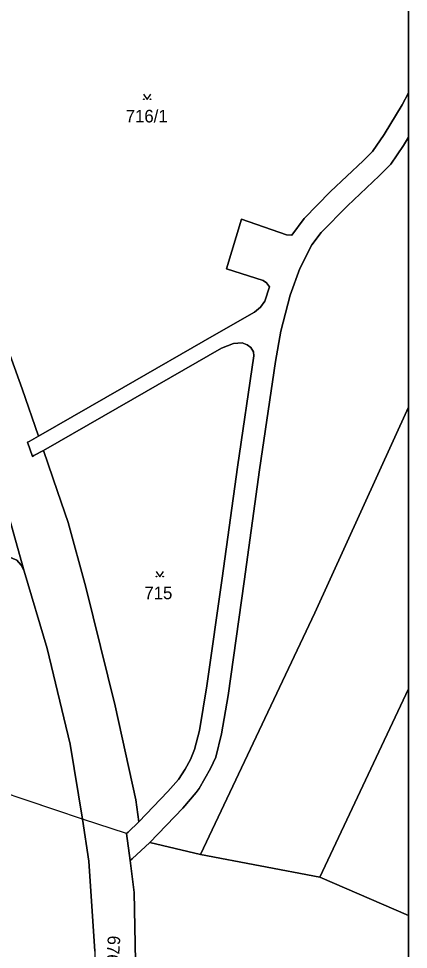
# Model space of a CAD drawing. Extents: x -600309 to -598967, y -1161267 to -1160292.
# Drawn here: x -599020 to -598967.1, y -1160558.5 to -1160432.5 of the extents above; entities that cross this region are included whole.
import ezdxf

# ---------------------------------------------------------------- set-up
doc = ezdxf.new("R2010")
doc.units = 0
for name, color, linetype in [('Level 1', 7, 'Continuous'), ('Level 4', 7, 'Continuous'), ('Level 5', 7, 'Continuous'), ('Level 57', 7, 'Continuous'), ('Level 60', 7, 'Continuous'), ('Vrstva 60', 7, 'Continuous'), ('Vrstva 63', 7, 'Continuous')]:
    doc.layers.add(name, color=color, linetype=linetype)

msp = doc.modelspace()

# ---------------------------------------------------------------- linework, layer by layer
at = {"layer": 'Level 1'}
for p, q in [((-598967.11, -1160523.22), (-598979.14, -1160548.72)), ((-598979.14, -1160548.72), (-598967.11, -1160553.95))]:
    msp.add_line(p, q, dxfattribs=at)
for points in [[(-599017.26, -1160489), (-599019.47, -1160482.62), (-599022.38, -1160474.58), (-599024.85, -1160468.45), (-599027.18, -1160463.98), (-599031.06, -1160457.41), (-599032.43, -1160455.67), (-599036.28, -1160448.88), (-599038.31, -1160445.52), (-599039.5, -1160443.86), (-599042.12, -1160441), (-599051.93, -1160431.09), (-599067.55, -1160415.78)], [(-599017.26, -1160489), (-599005.68, -1160482.39), (-598993.44, -1160475.36), (-598987.97, -1160472.23), (-598987.18, -1160471.54), (-598986.58, -1160470.72), (-598985.96, -1160468.78), (-598986.35, -1160468.25), (-598986.8, -1160467.96), (-598991.79, -1160466.34), (-598989.72, -1160459.64), (-598983.66, -1160461.76), (-598982.93, -1160461.8), (-598981.24, -1160459.55), (-598977.68, -1160455.9), (-598973.23, -1160451.74), (-598971.97, -1160450.46), (-598970.38, -1160448.17), (-598967.94, -1160444.16), (-598967.11, -1160442.51)], [(-598967.11, -1160448.54), (-598967.79, -1160449.66), (-598969.5, -1160452.19), (-598971.06, -1160453.77), (-598975.38, -1160457.84), (-598978.92, -1160461.45), (-598980.22, -1160463.1), (-598981.85, -1160466.32), (-598983.16, -1160469.94), (-598984.41, -1160474.78), (-598985.14, -1160478.89), (-598987.29, -1160493.56), (-598989.4, -1160508.72), (-598991.55, -1160524.13), (-598992.45, -1160529.31), (-598993.24, -1160532.47), (-598993.95, -1160534.04), (-598995.49, -1160536.75), (-598995.87, -1160537.27), (-598997.69, -1160539.41), (-599002.17, -1160544.03)], [(-599046.73, -1160474.68), (-599045.3, -1160480.52), (-599053.03, -1160482.39), (-599051.05, -1160490.7), (-599050.81, -1160491.68), (-599046.96, -1160507.84), (-599046.04, -1160511.64), (-599026.62, -1160506.98), (-599023.79, -1160506.09), (-599021.29, -1160505.37), (-599020.22, -1160505.82), (-599019.62, -1160506.49), (-599019.19, -1160507.28)], [(-599003.68, -1160541.24), (-598999.74, -1160537.14), (-598998.29, -1160535.52), (-598997.38, -1160534.13), (-598996.66, -1160532.8), (-598996.09, -1160531.43), (-598995.42, -1160528.88), (-598994.43, -1160522.81), (-598992.37, -1160508.26), (-598990.29, -1160493.2), (-598988.05, -1160478.14), (-598988.09, -1160477.58), (-598988.49, -1160477.01), (-598988.99, -1160476.65), (-598989.65, -1160476.39), (-598990.81, -1160476.49), (-598992.43, -1160477.12), (-599004.46, -1160484), (-599016.6, -1160490.94)], [(-598967.11, -1160485.11), (-598979.78, -1160512.95), (-598995.3, -1160545.69)], [(-599016.6, -1160490.94), (-599017.9, -1160491.66), (-599018.09, -1160491.77), (-599018.75, -1160489.84), (-599018.55, -1160489.73), (-599017.26, -1160489)], [(-599016.6, -1160490.94), (-599014.7, -1160496.51), (-599013.23, -1160500.71), (-599010.85, -1160509.47), (-599006.86, -1160525.55), (-599004.05, -1160538.27), (-599003.68, -1160541.24)], [(-599021.26, -1160500.03), (-599019.19, -1160507.28)], [(-599019.19, -1160507.28), (-599016.07, -1160517.78), (-599012.99, -1160530.73), (-599011.3, -1160540.87)], [(-599011.3, -1160540.87), (-599022.61, -1160537.08), (-599042.65, -1160542.6)], [(-599005.33, -1160542.84), (-599011.3, -1160540.87)], [(-599011.3, -1160540.87), (-599010.44, -1160546.59), (-599009.64, -1160558.74), (-599009.81, -1160565.26), (-599010.71, -1160570.83), (-599011.09, -1160576.27), (-599010.85, -1160580.27), (-599010.24, -1160584.23), (-599009.04, -1160587.71), (-599005.34, -1160593.73), (-598999.81, -1160600.59), (-598995.09, -1160605.71), (-598989.1, -1160610.89), (-598977.5, -1160619.41), (-598973.04, -1160622.32), (-598967.11, -1160625.76)], [(-599005.33, -1160542.84), (-599005.09, -1160542.63), (-599003.68, -1160541.24)], [(-599004.85, -1160546.48), (-599005.33, -1160542.84)], [(-599002.17, -1160544.03), (-599004.56, -1160546.25), (-599004.85, -1160546.48)], [(-599002.17, -1160544.03), (-598995.3, -1160545.69)], [(-599004.12, -1160560.1), (-599004.27, -1160550.81), (-599004.85, -1160546.48)], [(-598995.3, -1160545.69), (-598979.14, -1160548.72)]]:
    msp.add_lwpolyline(points, dxfattribs=at)
at = {"layer": 'Level 5'}
for points in [[(-599003.03, -1160442.7), (-599002.53, -1160443.45), (-599002.03, -1160442.7)], [(-599001.32, -1160507.34), (-599000.82, -1160508.09), (-599000.32, -1160507.34)]]:
    msp.add_lwpolyline(points, dxfattribs=at)
for centre in [(-599002.98, -1160443.4), (-599002.08, -1160443.4), (-599001.27, -1160508.04), (-599000.37, -1160508.04)]:
    msp.add_circle(centre, 0.05, dxfattribs=at)
at = {"layer": 'Level 60'}
for points in [[(-599045.3, -1160480.52), (-599046.73, -1160474.68), (-599042.53, -1160473.71), (-599041.22, -1160479.55), (-599033.51, -1160477.74), (-599031.5, -1160486), (-599027.45, -1160503.18), (-599024.59, -1160502.37), (-599022.11, -1160501.78), (-599021.37, -1160501.2), (-599021.26, -1160500.03), (-599019.19, -1160507.28), (-599019.62, -1160506.49), (-599020.22, -1160505.82), (-599021.29, -1160505.37), (-599023.79, -1160506.09), (-599026.62, -1160506.98), (-599046.04, -1160511.64), (-599046.96, -1160507.84), (-599050.81, -1160491.68), (-599051.05, -1160490.7), (-599053.03, -1160482.39)], [(-599010.85, -1160509.47), (-599013.23, -1160500.71), (-599014.7, -1160496.51), (-599016.6, -1160490.94), (-599004.46, -1160484), (-598992.43, -1160477.12), (-598990.81, -1160476.49), (-598989.65, -1160476.39), (-598988.99, -1160476.65), (-598988.49, -1160477.01), (-598988.09, -1160477.58), (-598988.05, -1160478.14), (-598990.29, -1160493.2), (-598992.37, -1160508.26), (-598994.43, -1160522.81), (-598995.42, -1160528.88), (-598996.09, -1160531.43), (-598996.66, -1160532.8), (-598997.38, -1160534.13), (-598998.29, -1160535.52), (-598999.74, -1160537.14), (-599003.68, -1160541.24), (-599004.05, -1160538.27), (-599006.86, -1160525.55)]]:
    msp.add_lwpolyline(points, close=True, dxfattribs=at)
for points in [[(-599022.38, -1160474.58), (-599019.47, -1160482.62), (-599017.26, -1160489), (-599018.55, -1160489.73), (-599018.75, -1160489.84), (-599018.09, -1160491.77), (-599017.9, -1160491.66), (-599016.6, -1160490.94), (-599014.7, -1160496.51), (-599013.23, -1160500.71), (-599010.85, -1160509.47), (-599006.86, -1160525.55), (-599004.05, -1160538.27), (-599003.68, -1160541.24), (-599005.09, -1160542.63), (-599005.33, -1160542.84), (-599011.3, -1160540.87), (-599012.99, -1160530.73), (-599016.07, -1160517.78), (-599019.19, -1160507.28), (-599021.26, -1160500.03)], [(-599020.22, -1160505.82), (-599019.62, -1160506.49), (-599019.19, -1160507.28), (-599016.07, -1160517.78), (-599012.99, -1160530.73), (-599011.3, -1160540.87), (-599022.61, -1160537.08)]]:
    msp.add_lwpolyline(points, dxfattribs=at)
at = {"layer": 'Vrstva 60'}
for points in [[(-599022.38, -1160474.58), (-599019.47, -1160482.62), (-599017.26, -1160489), (-599005.68, -1160482.39), (-598993.44, -1160475.36), (-598987.97, -1160472.23), (-598987.18, -1160471.54), (-598986.58, -1160470.72), (-598985.96, -1160468.78), (-598986.35, -1160468.25), (-598986.8, -1160467.96), (-598991.79, -1160466.34), (-598989.72, -1160459.64), (-598983.66, -1160461.76), (-598982.93, -1160461.8), (-598981.24, -1160459.55), (-598977.68, -1160455.9), (-598973.23, -1160451.74), (-598971.97, -1160450.46), (-598970.38, -1160448.17), (-598967.94, -1160444.16), (-598967.11, -1160442.51), (-598967.11, -1160424.44)], [(-599009.64, -1160558.74), (-599010.44, -1160546.59), (-599011.3, -1160540.87), (-599022.61, -1160537.08), (-599042.65, -1160542.6), (-599040.28, -1160551.37), (-599038.75, -1160552.04), (-599038.69, -1160553.6), (-599047.21, -1160557.31), (-599050.13, -1160559.52)], [(-599004.12, -1160560.1), (-599004.27, -1160550.81), (-599004.85, -1160546.48), (-599005.33, -1160542.84), (-599011.3, -1160540.87), (-599010.44, -1160546.59), (-599009.64, -1160558.74)]]:
    msp.add_lwpolyline(points, dxfattribs=at)
for points in [[(-598967.11, -1160448.54), (-598967.11, -1160442.51), (-598967.94, -1160444.16), (-598970.38, -1160448.17), (-598971.97, -1160450.46), (-598973.23, -1160451.74), (-598977.68, -1160455.9), (-598981.24, -1160459.55), (-598982.93, -1160461.8), (-598983.66, -1160461.76), (-598989.72, -1160459.64), (-598991.79, -1160466.34), (-598986.8, -1160467.96), (-598986.35, -1160468.25), (-598985.96, -1160468.78), (-598986.58, -1160470.72), (-598987.18, -1160471.54), (-598987.97, -1160472.23), (-598993.44, -1160475.36), (-599005.68, -1160482.39), (-599017.26, -1160489), (-599018.55, -1160489.73), (-599018.75, -1160489.84), (-599018.09, -1160491.77), (-599017.9, -1160491.66), (-599016.6, -1160490.94), (-599004.46, -1160484), (-598992.43, -1160477.12), (-598990.81, -1160476.49), (-598989.65, -1160476.39), (-598988.99, -1160476.65), (-598988.49, -1160477.01), (-598988.09, -1160477.58), (-598988.05, -1160478.14), (-598990.29, -1160493.2), (-598992.37, -1160508.26), (-598994.43, -1160522.81), (-598995.42, -1160528.88), (-598996.09, -1160531.43), (-598996.66, -1160532.8), (-598997.38, -1160534.13), (-598998.29, -1160535.52), (-598999.74, -1160537.14), (-599003.68, -1160541.24), (-599005.09, -1160542.63), (-599005.33, -1160542.84), (-599004.85, -1160546.48), (-599004.56, -1160546.25), (-599002.17, -1160544.03), (-598997.69, -1160539.41), (-598995.87, -1160537.27), (-598995.49, -1160536.75), (-598993.95, -1160534.04), (-598993.24, -1160532.47), (-598992.45, -1160529.31), (-598991.55, -1160524.13), (-598989.4, -1160508.72), (-598987.29, -1160493.56), (-598985.14, -1160478.89), (-598984.41, -1160474.78), (-598983.16, -1160469.94), (-598981.85, -1160466.32), (-598980.22, -1160463.1), (-598978.92, -1160461.45), (-598975.38, -1160457.84), (-598971.06, -1160453.77), (-598969.5, -1160452.19), (-598967.79, -1160449.66)], [(-598967.11, -1160485.11), (-598967.11, -1160448.54), (-598967.79, -1160449.66), (-598969.5, -1160452.19), (-598971.06, -1160453.77), (-598975.38, -1160457.84), (-598978.92, -1160461.45), (-598980.22, -1160463.1), (-598981.85, -1160466.32), (-598983.16, -1160469.94), (-598984.41, -1160474.78), (-598985.14, -1160478.89), (-598987.29, -1160493.56), (-598989.4, -1160508.72), (-598991.55, -1160524.13), (-598992.45, -1160529.31), (-598993.24, -1160532.47), (-598993.95, -1160534.04), (-598995.49, -1160536.75), (-598995.87, -1160537.27), (-598997.69, -1160539.41), (-599002.17, -1160544.03), (-598995.3, -1160545.69), (-598979.78, -1160512.95)], [(-598967.11, -1160523.22), (-598967.11, -1160485.11), (-598979.78, -1160512.95), (-598995.3, -1160545.69), (-598979.14, -1160548.72)], [(-598967.11, -1160553.95), (-598967.11, -1160523.22), (-598979.14, -1160548.72)], [(-598967.11, -1160582.29), (-598967.11, -1160553.95), (-598979.14, -1160548.72), (-598995.3, -1160545.69), (-599002.17, -1160544.03), (-599004.56, -1160546.25), (-599004.85, -1160546.48), (-599004.27, -1160550.81), (-599004.12, -1160560.1), (-599003.97, -1160563.27), (-598998.19, -1160565.71), (-598987.39, -1160570.08), (-598978.77, -1160575.09), (-598967.36, -1160582.18)]]:
    msp.add_lwpolyline(points, close=True, dxfattribs=at)
at = {"layer": 'Vrstva 63'}
msp.add_lwpolyline([(-600308.54, -1160292.35), (-598967.11, -1160292.35), (-598967.11, -1161267.03), (-600308.54, -1161267.03)], close=True, dxfattribs=at)

# ---------------------------------------------------------------- texts
at = {"layer": 'Level 4'}
for s, p in [('716/1', (-599005.44, -1160446.53)), ('715', (-599002.91, -1160511.1))]:
    msp.add_text(s, height=1.7, dxfattribs=at).set_placement(p)
at = {"layer": 'Level 57'}
msp.add_text('676', height=1.7, rotation=266.4, dxfattribs=at).set_placement((-599007.85, -1160556.61))

doc.saveas('drawing.dxf')
